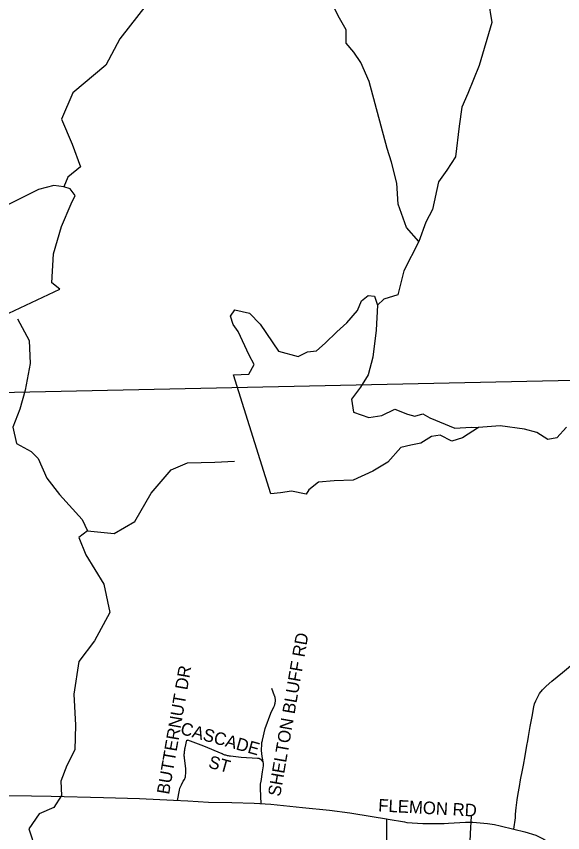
# Model space of a CAD drawing. Extents: x 1670563 to 1761545, y 515755 to 578944.
# Drawn here: x 1678486 to 1681757, y 530609 to 535500 of the extents above; entities that cross this region are included whole.
import ezdxf

# ---------------------------------------------------------------- set-up
doc = ezdxf.new("R2010")
doc.units = 0
for name, color, linetype in [('4_TwnRge', 7, 'Continuous'), ('SHP_LINE', 7, 'Continuous'), ('STREETCL', 7, 'Continuous'), ('STRNAMES', 7, 'Continuous')]:
    doc.layers.add(name, color=color, linetype=linetype)

msp = doc.modelspace()

# ---------------------------------------------------------------- linework, layer by layer
at = {"layer": '4_TwnRge'}
msp.add_lwpolyline([(1677728, 533231.8), (1683031.7, 533346.7), (1683119.4, 533342.5), (1688238.5, 533490), (1688376.1, 533487.8), (1693684.6, 533590.9), (1698873.3, 533608.2), (1704126.3, 533645.6)], dxfattribs=at)
at = {"layer": 'SHP_LINE'}
for points in [[(1681027, 536938), (1681061, 536732), (1681133, 536428), (1681264, 536286), (1681293, 536153), (1681272, 536073), (1681218, 536013), (1681226, 535890), (1681205, 535776), (1681249, 535673), (1681311, 535601), (1681332, 535463), (1681257, 535205), (1681190, 535038), (1681154, 534955), (1681138, 534842), (1681115, 534659), (1681064, 534579), (1681014, 534508), (1680978, 534343), (1680937, 534268), (1680895, 534152)], [(1679354, 536651), (1679349, 536377), (1679398, 536143), (1679390, 535963), (1679354, 535869), (1679376, 535801), (1679393, 535700), (1679364, 535625), (1679270, 535575), (1679106, 535366), (1679021, 535207), (1678824, 535041), (1678756, 534885), (1678819, 534735), (1678870, 534599), (1678795, 534537), (1678771, 534479)], [(1680895, 534152), (1680821, 534235), (1680772, 534374), (1680764, 534500), (1680733, 534626), (1680707, 534709), (1680599, 535110), (1680548, 535223), (1680506, 535285), (1680460, 535339), (1680460, 535419), (1680421, 535489), (1680352, 535623)], [(1678771, 534479), (1678711, 534486), (1678619, 534462), (1678474, 534390), (1678388, 534346), (1678359, 534289), (1678315, 534204), (1678209, 534082), (1678185, 534005), (1678152, 533920), (1678137, 533833), (1678147, 533686), (1678168, 533594), (1678746, 533866), (1678698, 533903), (1678708, 534078), (1678756, 534242), (1678814, 534377), (1678838, 534427), (1678807, 534467), (1678771, 534479)], [(1680895, 534152), (1680806, 533975), (1680770, 533832), (1680687, 533806), (1680649, 533769)], [(1680010, 532640), (1679787, 533352), (1679877, 533357), (1679910, 533414), (1679879, 533470), (1679813, 533613), (1679785, 533653), (1679768, 533703), (1679794, 533741), (1679882, 533722), (1679946, 533656), (1680055, 533495), (1680173, 533462), (1680230, 533490), (1680284, 533497), (1680334, 533542), (1680405, 533611), (1680464, 533663), (1680528, 533738), (1680552, 533795), (1680592, 533828), (1680630, 533824), (1680649, 533769), (1680640, 533620), (1680621, 533459), (1680592, 533353), (1680547, 533279), (1680493, 533206), (1680505, 533128), (1680597, 533097), (1680675, 533109), (1680753, 533147), (1680827, 533116), (1680872, 533104), (1680919, 533118), (1680962, 533095), (1681111, 533033), (1681210, 533038), (1681253, 533037), (1681158, 532974), (1681094, 532955), (1681023, 532991), (1680971, 532983), (1680907, 532943), (1680848, 532931), (1680789, 532917), (1680711, 532830), (1680621, 532775), (1680502, 532721), (1680389, 532718), (1680296, 532709), (1680237, 532664), (1680221, 532638), (1680133, 532655), (1680067, 532645), (1680010, 532640)], [(1678493, 533688), (1678563, 533558), (1678568, 533420), (1678539, 533261), (1678506, 533146), (1678465, 533038), (1678486, 532941)], [(1681780, 533038), (1681722, 532974), (1681669, 532964), (1681602, 533007), (1681529, 533027), (1681383, 533047), (1681253, 533037)], [(1678486, 532941), (1678575, 532893), (1678616, 532852), (1678668, 532734), (1678745, 532636), (1678879, 532486), (1678912, 532418)], [(1678912, 532418), (1679072, 532402), (1679195, 532474), (1679293, 532644), (1679412, 532783), (1679510, 532825), (1679675, 532830), (1679793, 532835)], [(1678912, 532418), (1678860, 532377), (1678902, 532274), (1679010, 532099), (1679046, 531929), (1678953, 531759), (1678860, 531635), (1678829, 531439), (1678840, 531254), (1678835, 531105), (1678788, 531012), (1678752, 530919), (1678757, 530832), (1678711, 530760), (1678623, 530723), (1678561, 530632), (1678602, 530504)], [(1680941, 525059), (1681013, 526146), (1681037, 527076), (1681058, 527472), (1681063, 527786), (1681099, 528070), (1681083, 528224), (1681073, 528945), (1681042, 529347), (1680996, 529659), (1680908, 529803), (1680861, 529928), (1680912, 530016), (1680956, 530147), (1680978, 530248), (1681034, 530304), (1681136, 530342), (1681183, 530377), (1681200, 530455), (1681206, 530604), (1681211, 530709)]]:
    msp.add_lwpolyline(points, dxfattribs=at)
at = {"layer": 'STREETCL'}
for points in [[(1681465.3, 530630.9), (1681473.7, 530699.2), (1681475.2, 530719.4), (1681479.3, 530758.6), (1681484.4, 530805.6), (1681490.3, 530845.1), (1681497.8, 530886), (1681505.5, 530925.7), (1681516.4, 530983.4), (1681521.8, 531014.8), (1681532.8, 531070.4), (1681542.9, 531132.4), (1681547.9, 531160.4), (1681552.4, 531184.8), (1681563.4, 531245.2), (1681574, 531304.9), (1681585.1, 531364.4), (1681589.2, 531380.4), (1681595.9, 531399.5), (1681607.7, 531424.1), (1681619.2, 531444), (1681635.4, 531464.9), (1681657.9, 531487), (1681693.2, 531517.5), (1681756.6, 531569.9), (1681830.3, 531630.5)], [(1679965.7, 531024.3), (1679957, 531066.8), (1679954.2, 531101.8), (1679955.7, 531142.7), (1679955.9, 531144.9), (1679956.1, 531147.2), (1679956.3, 531149.4), (1679956.7, 531151.6), (1679957.1, 531153.8), (1679957.7, 531156), (1679958.2, 531158.2), (1679958.9, 531160.4), (1679959.7, 531162.5), (1679960.5, 531164.6), (1679976.2, 531234.1), (1680009, 531325.6), (1680028.2, 531364.2), (1680029.5, 531366.8), (1680030.6, 531369.5), (1680031.7, 531372.2), (1680032.7, 531375), (1680033.6, 531377.8), (1680034.4, 531380.6), (1680035.1, 531383.4), (1680035.7, 531386.3), (1680036.1, 531389.2), (1680036.5, 531392.1), (1680036.8, 531395), (1680037, 531397.9), (1680037.1, 531400.8), (1680037.1, 531403.7), (1680037, 531406.7), (1680036.8, 531409.6), (1680036.5, 531412.5), (1680036.1, 531415.4), (1680035.6, 531418.3), (1680035, 531421.1), (1680034.2, 531424), (1680033.4, 531426.8), (1680032.5, 531429.6), (1680015.9, 531474)], [(1679451.4, 530802.5), (1679462.1, 530864), (1679465.3, 530877), (1679475.1, 530897), (1679485.3, 530918.3), (1679492.3, 530928.1), (1679497.8, 530944.3), (1679500.2, 530971.7), (1679500.2, 530991.2), (1679497.8, 531010.5), (1679492.3, 531055.1), (1679491.7, 531061.3), (1679491.4, 531067.5), (1679491.3, 531073.7), (1679491.5, 531079.9), (1679491.8, 531086.1), (1679492.3, 531092.3), (1679493, 531098.5), (1679494, 531104.6), (1679495.1, 531110.8), (1679496.4, 531116.8), (1679507.6, 531162.9), (1679509.3, 531164.6), (1679513.2, 531163.2)], [(1679963.6, 531030.7), (1679963.1, 531032), (1679962.5, 531033.2), (1679961.9, 531034.4), (1679961.2, 531035.6), (1679960.5, 531036.7), (1679959.8, 531037.9), (1679959, 531039), (1679958.2, 531040.1), (1679957.3, 531041.1), (1679956.4, 531042.1), (1679955.5, 531043.1), (1679954.5, 531044.1), (1679953.5, 531045), (1679952.5, 531045.9), (1679951.4, 531046.7), (1679950.4, 531047.5), (1679949.3, 531048.3), (1679948.2, 531049), (1679947.1, 531049.6), (1679946, 531050.3), (1679944.8, 531050.8), (1679943.7, 531051.4), (1679942.5, 531051.9), (1679941.3, 531052.3), (1679940, 531052.8), (1679938.8, 531053.1), (1679937.6, 531053.5), (1679936.3, 531053.7), (1679935, 531054), (1679933.8, 531054.2), (1679932.5, 531054.3), (1679931.2, 531054.4), (1679929.9, 531054.5), (1679832.4, 531060.1), (1679799.5, 531063.8), (1679767.9, 531067.5), (1679762.3, 531068.2), (1679756.7, 531069.2), (1679751.1, 531070.3), (1679745.5, 531071.6), (1679740, 531073.1), (1679734.6, 531074.8), (1679729.2, 531076.7), (1679723.9, 531078.7), (1679718.7, 531080.9), (1679607.7, 531126.9), (1679513.2, 531163.2)], [(1679952.7, 530783.3), (1679949.9, 530826.2), (1679947.1, 530875.9), (1679946.9, 530879.9), (1679946.9, 530884), (1679947, 530888), (1679947.2, 530892), (1679947.6, 530896), (1679948.1, 530900), (1679948.7, 530904), (1679949.4, 530908), (1679950.3, 530911.9), (1679951.3, 530915.8), (1679960.6, 530974.3), (1679966.1, 531009.5), (1679966.3, 531010.8), (1679966.5, 531012.2), (1679966.6, 531013.5), (1679966.6, 531014.9), (1679966.6, 531016.2), (1679966.6, 531017.6), (1679966.5, 531019), (1679966.4, 531020.3), (1679966.2, 531021.6), (1679965.9, 531023), (1679965.7, 531024.3)], [(1678427.1, 530832.7), (1678577.2, 530829.8), (1678694.8, 530827.4), (1679007.2, 530820), (1679222.2, 530813.5), (1679426, 530803.7), (1679513.5, 530799.7), (1679637.2, 530792.8), (1679775.9, 530790.2), (1679910.1, 530786.1), (1680009.6, 530779.6), (1680198.3, 530761), (1680360.7, 530744.5), (1680483.3, 530727.5), (1680616.3, 530705.4), (1680702.9, 530691.5)], [(1680702.9, 530691.5), (1680701.3, 530554.4)], [(1680702.9, 530691.5), (1680711.6, 530690.1), (1680811, 530673.5), (1680824.1, 530671.1), (1680920.7, 530664.8), (1680958.8, 530664.1), (1681048.4, 530665.4), (1681073.6, 530666.7), (1681175.8, 530672), (1681219.6, 530672), (1681306.8, 530664.8), (1681349.4, 530658.1), (1681383.8, 530651.4), (1681465.3, 530630.9)], [(1681465.3, 530630.9), (1681531.5, 530614.2), (1681597.4, 530594.3), (1681645, 530569.8), (1681671.6, 530550), (1681686, 530536.9), (1681703.1, 530518.3), (1681709.8, 530509.7), (1681722.2, 530487.8), (1681729.5, 530467.5), (1681732.6, 530450.1), (1681734.2, 530423.9), (1681732.1, 530300.9), (1681729.1, 530174.4)]]:
    msp.add_lwpolyline(points, dxfattribs=at)

# ---------------------------------------------------------------- texts
at = {"layer": 'STRNAMES'}
for s, rotation, p in [('SHELTON BLUFF RD', 80.1199, (1680065.5, 530822.9)), ('BUTTERNUT DR', 80.1199, (1679400.1, 530835.1)), ('CASCADE ', 344.4627, (1679463.1, 531201.8)), ('ST', 344.4627, (1679630.9, 531000.9)), ('FLEMON RD', 356.9344, (1680651.2, 530737.1))]:
    msp.add_text(s, height=75, rotation=rotation, dxfattribs=at).set_placement(p)

doc.saveas('drawing.dxf')
